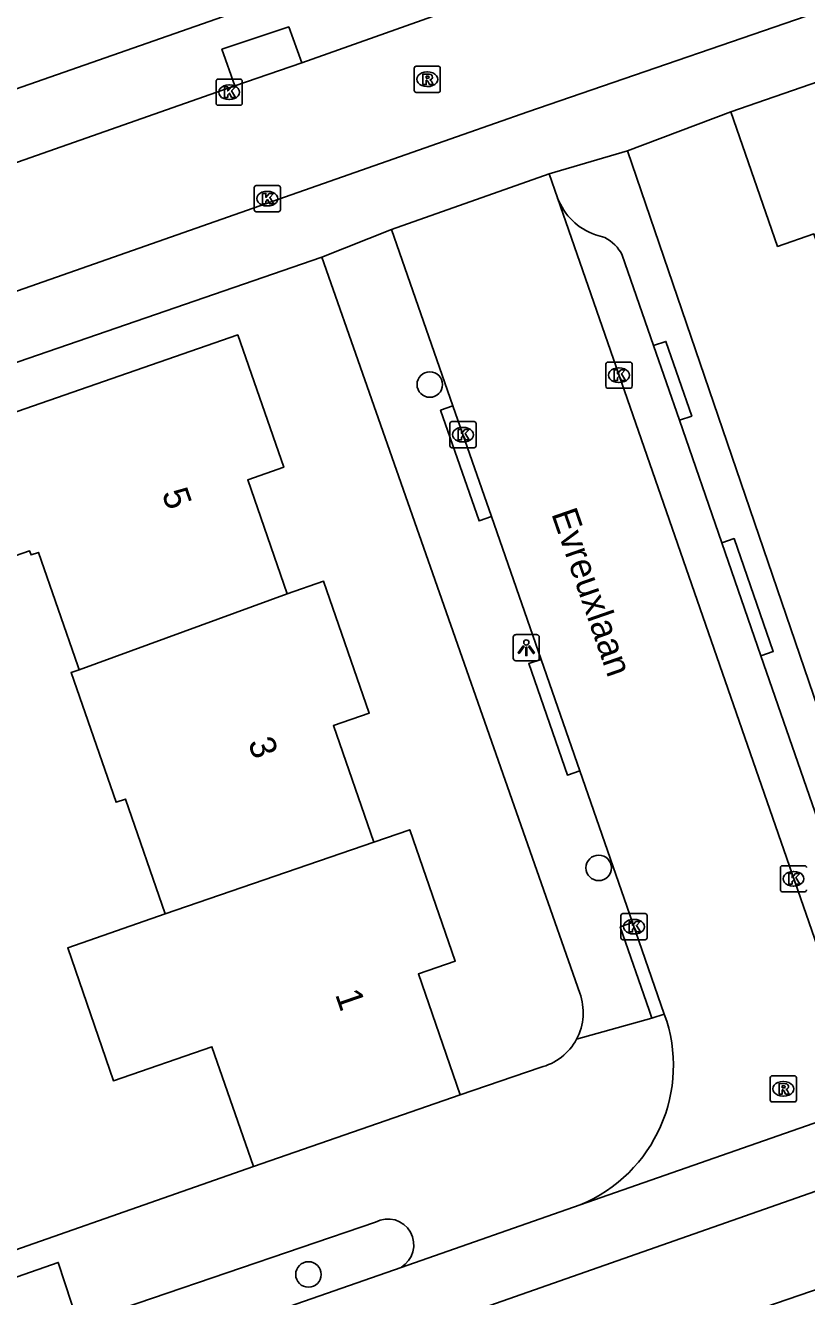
# Model space of a CAD drawing. Extents: x 158474 to 159560, y 388525 to 389605.
# Drawn here: x 159017.31 to 159047.23, y 389133.43 to 389182.1 of the extents above; entities that cross this region are included whole.
import ezdxf

# ---------------------------------------------------------------- set-up
doc = ezdxf.new("R2010")
doc.units = 0
for name, color, linetype in [('IMGEO_Boom', 7, 'Continuous'), ('IMGEO_Kolk', 7, 'Continuous'), ('IMGEO_Lichtpunt', 7, 'Continuous'), ('IMGEO_Openbare_ruimte_label', 7, 'Continuous'), ('IMGEO_Pand', 7, 'Continuous'), ('IMGEO_Pand_nummerreeks', 7, 'Continuous'), ('IMGEO_Rijbaan_lokaal_gesloten', 7, 'Continuous'), ('IMGEO_Rijbaan_lokaal_open', 7, 'Continuous'), ('IMGEO_Rioolput', 7, 'Continuous'), ('IMGEO_Voetpad_open', 7, 'Continuous')]:
    doc.layers.add(name, color=color, linetype=linetype)

msp = doc.modelspace()

# ---------------------------------------------------------------- linework, layer by layer
at = {"layer": 'IMGEO_Boom'}
for centre in [(159032.799, 389168.351), (159039.267, 389149.843), (159028.151, 389134.273)]:
    msp.add_circle(centre, 0.489, dxfattribs=at)
at = {"layer": 'IMGEO_Kolk'}
for p, q in [((159024.689, 389180.044), (159025.541, 389180.044)), ((159024.614, 389179.118), (159024.614, 389179.97)), ((159025.102, 389179.824), (159025.127, 389179.824)), ((159025.615, 389179.97), (159025.615, 389179.118)), ((159025.125, 389179.264), (159025.1, 389179.264)), ((159025.541, 389179.044), (159024.689, 389179.044)), ((159026.076, 389175.042), (159026.076, 389175.894)), ((159026.151, 389175.968), (159027.003, 389175.968)), ((159026.564, 389175.748), (159026.589, 389175.748)), ((159027.077, 389175.894), (159027.077, 389175.042)), ((159026.587, 389175.188), (159026.562, 389175.188)), ((159027.003, 389174.968), (159026.151, 389174.968)), ((159039.543, 389168.282), (159039.543, 389169.134)), ((159039.618, 389169.208), (159040.47, 389169.208)), ((159040.031, 389168.988), (159040.056, 389168.988)), ((159040.544, 389169.134), (159040.544, 389168.282)), ((159040.054, 389168.428), (159040.029, 389168.428)), ((159040.47, 389168.208), (159039.618, 389168.208)), ((159033.642, 389166.931), (159034.494, 389166.931)), ((159033.567, 389166.005), (159033.567, 389166.857)), ((159034.055, 389166.711), (159034.08, 389166.711)), ((159034.568, 389166.857), (159034.568, 389166.005)), ((159034.494, 389165.931), (159033.642, 389165.931)), ((159034.078, 389166.151), (159034.053, 389166.151)), ((159046.301, 389149.925), (159047.153, 389149.925)), ((159046.226, 389148.999), (159046.226, 389149.851)), ((159046.714, 389149.705), (159046.739, 389149.705)), ((159047.153, 389148.925), (159046.301, 389148.925)), ((159046.737, 389149.145), (159046.712, 389149.145)), ((159040.117, 389147.166), (159040.117, 389148.018)), ((159040.192, 389148.092), (159041.044, 389148.092)), ((159041.118, 389148.018), (159041.118, 389147.166)), ((159040.605, 389147.872), (159040.63, 389147.872)), ((159041.044, 389147.092), (159040.192, 389147.092)), ((159040.628, 389147.312), (159040.603, 389147.312))]:
    msp.add_line(p, q, dxfattribs=at)
for points in [[(159024.689, 389180.044), (159025.541, 389180.044)], [(159024.614, 389179.118), (159024.614, 389179.97)], [(159024.935, 389179.744), (159025.058, 389179.744), (159025.058, 389179.593), (159025.188, 389179.744), (159025.352, 389179.744), (159025.206, 389179.593), (159025.359, 389179.344), (159025.207, 389179.344), (159025.122, 389179.508), (159025.058, 389179.441), (159025.058, 389179.344), (159024.935, 389179.344), (159024.935, 389179.744)], [(159025.615, 389179.97), (159025.615, 389179.118)], [(159025.541, 389179.044), (159024.689, 389179.044)], [(159026.076, 389175.042), (159026.076, 389175.894)], [(159026.151, 389175.968), (159027.003, 389175.968)], [(159026.397, 389175.668), (159026.52, 389175.668), (159026.52, 389175.517), (159026.65, 389175.668), (159026.814, 389175.668), (159026.668, 389175.517), (159026.821, 389175.268), (159026.669, 389175.268), (159026.584, 389175.432), (159026.52, 389175.365), (159026.52, 389175.268), (159026.397, 389175.268), (159026.397, 389175.668)], [(159027.077, 389175.894), (159027.077, 389175.042)], [(159027.003, 389174.968), (159026.151, 389174.968)], [(159039.543, 389168.282), (159039.543, 389169.134)], [(159039.618, 389169.208), (159040.47, 389169.208)], [(159039.864, 389168.908), (159039.987, 389168.908), (159039.987, 389168.757), (159040.117, 389168.908), (159040.281, 389168.908), (159040.135, 389168.757), (159040.288, 389168.508), (159040.136, 389168.508), (159040.051, 389168.672), (159039.987, 389168.605), (159039.987, 389168.508), (159039.864, 389168.508), (159039.864, 389168.908)], [(159040.544, 389169.134), (159040.544, 389168.282)], [(159040.47, 389168.208), (159039.618, 389168.208)], [(159033.642, 389166.931), (159034.494, 389166.931)], [(159033.567, 389166.005), (159033.567, 389166.857)], [(159033.888, 389166.631), (159034.011, 389166.631), (159034.011, 389166.48), (159034.141, 389166.631), (159034.305, 389166.631), (159034.159, 389166.48), (159034.312, 389166.231), (159034.16, 389166.231), (159034.075, 389166.395), (159034.011, 389166.328), (159034.011, 389166.231), (159033.888, 389166.231), (159033.888, 389166.631)], [(159034.568, 389166.857), (159034.568, 389166.005)], [(159034.494, 389165.931), (159033.642, 389165.931)], [(159046.301, 389149.925), (159047.153, 389149.925)], [(159046.226, 389148.999), (159046.226, 389149.851)], [(159046.547, 389149.625), (159046.67, 389149.625), (159046.67, 389149.474), (159046.8, 389149.625), (159046.964, 389149.625), (159046.818, 389149.474), (159046.971, 389149.225), (159046.819, 389149.225), (159046.734, 389149.389), (159046.67, 389149.322), (159046.67, 389149.225), (159046.547, 389149.225), (159046.547, 389149.625)], [(159047.153, 389148.925), (159046.301, 389148.925)], [(159040.117, 389147.166), (159040.117, 389148.018)], [(159040.192, 389148.092), (159041.044, 389148.092)], [(159041.118, 389148.018), (159041.118, 389147.166)], [(159040.438, 389147.792), (159040.561, 389147.792), (159040.561, 389147.641), (159040.691, 389147.792), (159040.855, 389147.792), (159040.709, 389147.641), (159040.862, 389147.392), (159040.71, 389147.392), (159040.625, 389147.556), (159040.561, 389147.489), (159040.561, 389147.392), (159040.438, 389147.392), (159040.438, 389147.792)], [(159041.044, 389147.092), (159040.192, 389147.092)]]:
    msp.add_lwpolyline(points, dxfattribs=at)
for centre, start, end in [((159024.691, 389179.968), 91.552, 178.448), ((159024.691, 389179.968), 91.552, 178.448), ((159025.539, 389179.968), 1.552, 88.448), ((159025.539, 389179.968), 1.552, 88.448), ((159024.691, 389179.12), 181.552, 268.448), ((159024.691, 389179.12), 181.552, 268.448), ((159025.539, 389179.12), 271.552, 358.448), ((159025.539, 389179.12), 271.552, 358.448), ((159026.153, 389175.892), 91.552, 178.448), ((159026.153, 389175.892), 91.552, 178.448), ((159027.001, 389175.892), 1.552, 88.448), ((159027.001, 389175.892), 1.552, 88.448), ((159026.153, 389175.044), 181.552, 268.448), ((159026.153, 389175.044), 181.552, 268.448), ((159027.001, 389175.044), 271.552, 358.448), ((159027.001, 389175.044), 271.552, 358.448), ((159039.62, 389169.132), 91.552, 178.448), ((159039.62, 389169.132), 91.552, 178.448), ((159040.468, 389169.132), 1.552, 88.448), ((159040.468, 389169.132), 1.552, 88.448), ((159039.62, 389168.284), 181.552, 268.448), ((159039.62, 389168.284), 181.552, 268.448), ((159040.468, 389168.284), 271.552, 358.448), ((159040.468, 389168.284), 271.552, 358.448), ((159033.644, 389166.855), 91.552, 178.448), ((159033.644, 389166.855), 91.552, 178.448), ((159034.492, 389166.855), 1.552, 88.448), ((159034.492, 389166.855), 1.552, 88.448), ((159033.644, 389166.007), 181.552, 268.448), ((159033.644, 389166.007), 181.552, 268.448), ((159034.492, 389166.007), 271.552, 358.448), ((159034.492, 389166.007), 271.552, 358.448), ((159046.303, 389149.849), 91.552, 178.448), ((159046.303, 389149.849), 91.552, 178.448), ((159047.151, 389149.849), 1.552, 88.448), ((159047.151, 389149.849), 1.552, 88.448), ((159046.303, 389149.001), 181.552, 268.448), ((159046.303, 389149.001), 181.552, 268.448), ((159047.151, 389149.001), 271.552, 358.448), ((159047.151, 389149.001), 271.552, 358.448), ((159040.194, 389148.016), 91.552, 178.448), ((159040.194, 389148.016), 91.552, 178.448), ((159041.042, 389148.016), 1.552, 88.448), ((159041.042, 389148.016), 1.552, 88.448), ((159040.194, 389147.168), 181.552, 268.448), ((159040.194, 389147.168), 181.552, 268.448), ((159041.042, 389147.168), 271.552, 358.448), ((159041.042, 389147.168), 271.552, 358.448)]:
    msp.add_arc(centre, 0.0765, start, end, dxfattribs=at)
for centre, major_axis, ratio, start_param, end_param in [((159025.101, 389179.544), (-0.387, 0.002), 0.722429, 4.712389, 7.853982), ((159025.126, 389179.544), (-0.39, 0.002), 0.717154, 1.570796, 4.712389), ((159026.563, 389175.468), (-0.387, 0.002), 0.722429, 4.712389, 7.853982), ((159026.588, 389175.468), (-0.39, 0.002), 0.717154, 1.570796, 4.712389), ((159040.03, 389168.708), (-0.387, 0.002), 0.722429, 4.712389, 7.853982), ((159040.055, 389168.708), (-0.39, 0.002), 0.717154, 1.570796, 4.712389), ((159034.054, 389166.431), (-0.387, 0.002), 0.722429, 4.712389, 7.853982), ((159034.079, 389166.431), (-0.39, 0.002), 0.717154, 1.570796, 4.712389), ((159046.713, 389149.425), (-0.387, 0.002), 0.722429, 4.712389, 7.853982), ((159046.738, 389149.425), (-0.39, 0.002), 0.717154, 1.570796, 4.712389), ((159040.604, 389147.592), (-0.387, 0.002), 0.722429, 4.712389, 7.853982), ((159040.629, 389147.592), (-0.39, 0.002), 0.717154, 1.570796, 4.712389)]:
    msp.add_ellipse(centre, major_axis=major_axis, ratio=ratio, start_param=start_param, end_param=end_param, dxfattribs=at)
at = {"layer": 'IMGEO_Lichtpunt'}
for p, q in [((159035.994, 389158.678), (159035.994, 389157.871)), ((159035.994, 389158.678), (159035.994, 389157.871)), ((159036.896, 389158.773), (159036.088, 389158.773)), ((159036.896, 389158.773), (159036.088, 389158.773)), ((159036.99, 389157.871), (159036.99, 389158.678)), ((159036.99, 389157.871), (159036.99, 389158.678)), ((159036.088, 389157.777), (159036.896, 389157.777)), ((159036.088, 389157.777), (159036.896, 389157.777))]:
    msp.add_line(p, q, dxfattribs=at)
for points in [[(159036.368, 389158.342), (159036.407, 389158.314), (159036.219, 389158.052), (159036.181, 389158.079), (159036.368, 389158.342)], [(159036.47, 389158.294), (159036.517, 389158.294), (159036.517, 389157.972), (159036.47, 389157.972), (159036.47, 389158.294)], [(159036.58, 389158.314), (159036.618, 389158.341), (159036.805, 389158.079), (159036.766, 389158.051), (159036.58, 389158.314)]]:
    msp.add_lwpolyline(points, dxfattribs=at)
msp.add_circle((159036.493, 389158.476), 0.0994, dxfattribs=at)
for centre, start, end in [((159036.088, 389158.678), 90, 180), ((159036.088, 389158.678), 90, 180), ((159036.896, 389158.678), 0, 90), ((159036.896, 389158.678), 0, 90), ((159036.088, 389157.871), 180, 270), ((159036.088, 389157.871), 180, 270), ((159036.896, 389157.871), 270, 0), ((159036.896, 389157.871), 270, 360)]:
    msp.add_arc(centre, 0.0946, start, end, dxfattribs=at)
at = {"layer": 'IMGEO_Pand'}
for points in [[(159044.327, 389178.799), (159061.115, 389184.616)], [(159044.327, 389178.799), (159046.115, 389173.638), (159047.509, 389174.121), (159049.002, 389169.813), (159049.053, 389169.665)], [(159019.367, 389157.431), (159019.314, 389157.583), (159017.808, 389161.924), (159017.526, 389161.826), (159017.472, 389161.982), (159014.165, 389160.835), (159012.461, 389165.748), (159025.444, 389170.253), (159027.204, 389165.181), (159025.827, 389164.703), (159027.342, 389160.337)], [(159027.342, 389160.337), (159028.729, 389160.818), (159030.482, 389155.767), (159029.106, 389155.29), (159030.655, 389150.827)], [(159019.367, 389157.431), (159027.342, 389160.337)], [(159022.666, 389148.077), (159021.14, 389152.477), (159020.781, 389152.353), (159019.058, 389157.319), (159019.367, 389157.431)], [(159030.655, 389150.827), (159032.029, 389151.303), (159033.775, 389146.27), (159032.36, 389145.78), (159033.966, 389141.153)], [(159030.655, 389150.827), (159022.666, 389148.077)], [(159026.048, 389138.406), (159024.457, 389142.994), (159020.683, 389141.694), (159018.932, 389146.779), (159022.666, 389148.077)], [(159026.048, 389138.406), (159033.966, 389141.153)]]:
    msp.add_lwpolyline(points, dxfattribs=at)
at = {"layer": 'IMGEO_Rijbaan_lokaal_gesloten'}
for points in [[(159054.788, 389142.612), (159038.558, 389136.938)], [(159061.27, 389142.264), (159027.739, 389130.513), (158985.407, 389115.829), (158951.575, 389103.853), (158902.626, 389086.773), (158869.852, 389075.342), (158830.988, 389061.725), (158816.351, 389056.585)], [(159031.696, 389134.545), (159038.558, 389136.938)], [(159043.025, 389132.132), (159052.628, 389135.425)], [(159031.696, 389134.545), (159017.444, 389129.575)]]:
    msp.add_lwpolyline(points, dxfattribs=at)
at = {"layer": 'IMGEO_Rijbaan_lokaal_open'}
for points in [[(159053.38, 389184.989), (159049.249, 389183.17), (159036.548, 389178.795), (159034.07, 389177.929), (158999.962, 389165.965)], [(159034.703, 389183.089), (159027.894, 389180.668)], [(159025.326, 389179.784), (159027.894, 389180.668)], [(159025.326, 389179.784), (159016.796, 389176.786)], [(159031.336, 389174.285), (159037.375, 389176.416)], [(159037.375, 389176.416), (159037.694, 389175.494)], [(159037.694, 389175.494), (159047.959, 389145.903)], [(159033.684, 389167.532), (159031.336, 389174.285)], [(159033.684, 389167.532), (159035.157, 389163.294)], [(159037.058, 389157.825), (159035.157, 389163.294)], [(159037.058, 389157.825), (159038.544, 389153.553)], [(159040.563, 389147.745), (159038.544, 389153.553)], [(159040.563, 389147.745), (159041.779, 389144.247)], [(158886.529, 389085.924), (158882.912, 389087.747), (158883.714, 389089.327), (159000, 389129.904), (159002.252, 389130.689), (159005.231, 389130.078), (159018.569, 389134.736), (159019.328, 389132.39)]]:
    msp.add_lwpolyline(points, dxfattribs=at)
msp.add_arc((159036.356, 389142.273), 5.771, 292.4301, 20.0047, dxfattribs=at)
at = {"layer": 'IMGEO_Rioolput'}
for p, q in [((159032.275, 389180.539), (159033.127, 389180.539)), ((159032.2, 389179.613), (159032.2, 389180.465)), ((159032.688, 389180.319), (159032.713, 389180.319)), ((159033.201, 389180.465), (159033.201, 389179.613)), ((159032.711, 389179.759), (159032.686, 389179.759)), ((159033.127, 389179.539), (159032.275, 389179.539)), ((159045.836, 389140.955), (159045.836, 389141.807)), ((159045.911, 389141.881), (159046.763, 389141.881)), ((159046.324, 389141.661), (159046.349, 389141.661)), ((159046.837, 389141.807), (159046.837, 389140.955)), ((159046.347, 389141.101), (159046.322, 389141.101)), ((159046.763, 389140.881), (159045.911, 389140.881))]:
    msp.add_line(p, q, dxfattribs=at)
for points in [[(159032.275, 389180.539), (159033.127, 389180.539)], [(159032.2, 389179.613), (159032.2, 389180.465)], [(159032.789, 389180.237), (159032.537, 389180.239), (159032.537, 389179.839)], [(159032.715, 389180.158), (159032.661, 389180.158), (159032.661, 389180.077)], [(159032.661, 389180.077), (159032.713, 389180.077)], [(159033.201, 389180.465), (159033.201, 389179.613)], [(159032.537, 389179.839), (159032.661, 389179.839), (159032.661, 389180.001), (159032.672, 389180.001)], [(159032.719, 389179.972), (159032.79, 389179.839), (159032.93, 389179.839), (159032.865, 389179.965)], [(159033.127, 389179.539), (159032.275, 389179.539)], [(159045.836, 389140.955), (159045.836, 389141.807)], [(159045.911, 389141.881), (159046.763, 389141.881)], [(159046.837, 389141.807), (159046.837, 389140.955)], [(159046.425, 389141.579), (159046.173, 389141.581), (159046.173, 389141.181)], [(159046.173, 389141.181), (159046.297, 389141.181), (159046.297, 389141.343), (159046.308, 389141.343)], [(159046.351, 389141.5), (159046.297, 389141.5), (159046.297, 389141.419)], [(159046.297, 389141.419), (159046.349, 389141.419)], [(159046.355, 389141.314), (159046.426, 389141.181), (159046.566, 389141.181), (159046.501, 389141.307)], [(159046.763, 389140.881), (159045.911, 389140.881)]]:
    msp.add_lwpolyline(points, dxfattribs=at)
for centre, radius, start, end in [((159032.277, 389180.463), 0.0765, 91.552, 178.448), ((159032.277, 389180.463), 0.0765, 91.552, 178.448), ((159033.125, 389180.463), 0.0765, 1.552, 88.448), ((159033.125, 389180.463), 0.0765, 1.552, 88.448), ((159032.697, 389180.266), 0.19, 274.7715, 282.9687), ((159032.721, 389180.062), 0.0964, 77.0061, 93.1865), ((159032.735, 389180.119), 0.0378, 276.6634, 79.6772), ((159032.788, 389180.127), 0.109, 350.3612, 89.416), ((159032.786, 389180.127), 0.112, 277.5842, 350.9817), ((159032.277, 389179.615), 0.0765, 181.552, 268.448), ((159032.277, 389179.615), 0.0765, 181.552, 268.448), ((159032.671, 389179.948), 0.0533, 26.0293, 88.6989), ((159032.77, 389179.912), 0.108, 29.5134, 73.7905), ((159033.125, 389179.615), 0.0765, 271.552, 358.448), ((159033.125, 389179.615), 0.0765, 271.552, 358.448), ((159045.913, 389141.805), 0.0765, 91.552, 178.448), ((159045.913, 389141.805), 0.0765, 91.552, 178.448), ((159046.761, 389141.805), 0.0765, 1.552, 88.448), ((159046.761, 389141.805), 0.0765, 1.552, 88.448), ((159046.307, 389141.29), 0.0533, 26.0293, 88.6989), ((159046.333, 389141.608), 0.19, 274.7715, 282.9687), ((159046.357, 389141.404), 0.0964, 77.0061, 93.1865), ((159046.371, 389141.461), 0.0378, 276.6634, 79.6772), ((159046.424, 389141.469), 0.109, 350.3612, 89.416), ((159046.422, 389141.469), 0.112, 277.5842, 350.9817), ((159046.406, 389141.254), 0.108, 29.5134, 73.7905), ((159045.913, 389140.957), 0.0765, 181.552, 268.448), ((159045.913, 389140.957), 0.0765, 181.552, 268.448), ((159046.761, 389140.957), 0.0765, 271.552, 358.448), ((159046.761, 389140.957), 0.0765, 271.552, 358.448)]:
    msp.add_arc(centre, radius, start, end, dxfattribs=at)
for centre, major_axis, ratio, start_param, end_param in [((159032.687, 389180.039), (-0.387, 0.002), 0.722429, 4.712389, 7.853982), ((159032.712, 389180.039), (-0.39, 0.002), 0.717154, 1.570796, 4.712389), ((159046.323, 389141.381), (-0.387, 0.002), 0.722429, 4.712389, 7.853982), ((159046.348, 389141.381), (-0.39, 0.002), 0.717154, 1.570796, 4.712389)]:
    msp.add_ellipse(centre, major_axis=major_axis, ratio=ratio, start_param=start_param, end_param=end_param, dxfattribs=at)
at = {"layer": 'IMGEO_Voetpad_open'}
for points in [[(159045.619, 389189.679), (159025.402, 389182.621), (159012.683, 389178.18), (159000, 389173.752), (158999.021, 389173.41)], [(159027.894, 389180.668), (159027.398, 389182.046), (159024.837, 389181.19), (159025.326, 389179.784)], [(159040.373, 389177.297), (159044.327, 389178.799)], [(159037.375, 389176.416), (159040.373, 389177.297)], [(159050.785, 389146.813), (159040.373, 389177.297)], [(159028.66, 389173.233), (159031.336, 389174.285)], [(159039.141, 389174.089), (159039.498, 389173.976)], [(159005.043, 389165.087), (159011.797, 389167.417), (159028.66, 389173.233)], [(159038.539, 389145.051), (159028.66, 389173.233)], [(159040.165, 389173.307), (159041.365, 389169.843)], [(159041.365, 389169.843), (159041.838, 389170.003), (159042.829, 389167.144), (159042.356, 389166.984)], [(159042.356, 389166.984), (159041.365, 389169.843)], [(159035.157, 389163.294), (159034.686, 389163.128), (159033.213, 389167.366), (159033.684, 389167.532)], [(159042.356, 389166.984), (159043.981, 389162.294)], [(159043.981, 389162.294), (159044.454, 389162.455), (159045.953, 389158.127), (159045.48, 389157.966)], [(159045.48, 389157.966), (159043.981, 389162.294)], [(159038.544, 389153.553), (159038.071, 389153.393), (159036.585, 389157.665), (159037.058, 389157.825)], [(159045.48, 389157.966), (159047.662, 389151.667)], [(159041.306, 389144.087), (159041.2, 389144.391), (159040.09, 389147.585), (159040.563, 389147.745)], [(159041.306, 389144.087), (159038.42, 389143.286)], [(159041.779, 389144.247), (159041.306, 389144.087)], [(159033.966, 389141.153), (159037.023, 389142.201)], [(158885.183, 389091.943), (159000, 389131.917), (159004.229, 389133.389), (159005.041, 389131.059), (159013.434, 389133.994), (159026.048, 389138.406)], [(159019.328, 389132.39), (159030.716, 389136.278)]]:
    msp.add_lwpolyline(points, dxfattribs=at)
for centre, radius, start, end in [((159039.884, 389176.301), 2.334, 200.2419, 251.4455), ((159038.871, 389172.684), 1.436, 25.7116, 64.1169), ((159036.508, 389144.301), 2.165, 332.0304, 20.2552), ((159036.514, 389144.298), 2.158, 283.6442, 332.0263), ((159031.191, 389135.403), 0.996, 300.4634, 118.5124)]:
    msp.add_arc(centre, radius, start, end, dxfattribs=at)

# ---------------------------------------------------------------- texts
at = {"layer": 'IMGEO_Openbare_ruimte_label'}
msp.add_text('Evreuxlaan', height=1, rotation=289.1414, dxfattribs=at).set_placement((159037.443, 389163.407))
at = {"layer": 'IMGEO_Pand_nummerreeks'}
for s, p in [('5', (159022.527, 389164.193)), ('3', (159025.827, 389154.652)), ('1', (159029.163, 389145.003))]:
    msp.add_text(s, height=1, rotation=289.0793, dxfattribs=at).set_placement(p)

doc.saveas('drawing.dxf')
